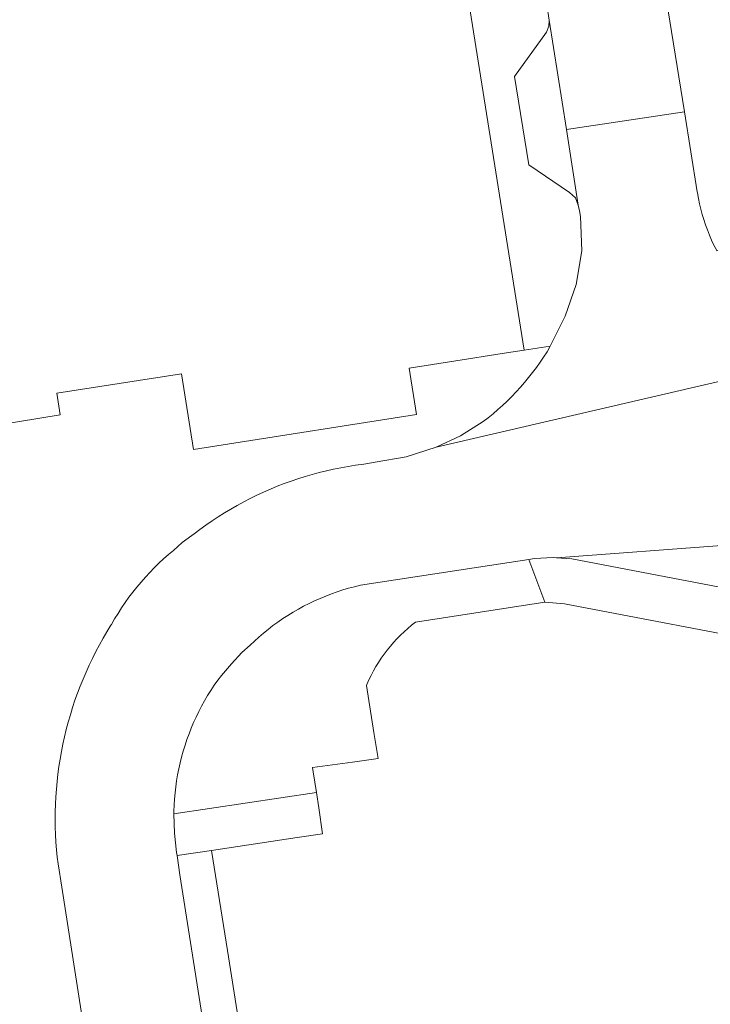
# Model space of a CAD drawing. Extents: x 146402 to 164798, y 455483 to 464134.
# Tile 286 of 575: x 157842 to 157877, y 460247 to 460297. Entities that reach past the tile are written whole.
import ezdxf

# ---------------------------------------------------------------- set-up
doc = ezdxf.new("R2010")
doc.units = 0
doc.header["$LTSCALE"] = 0.2
doc.layers.add('B-XX-VH-VERHARDING_BETONSTRAATSTEEN-GV', color=252, linetype='CONTINUOUS', lineweight=18)
doc.layers.add('B-XX-VH-VERHARDING_TEGEL-GV', color=252, linetype='CONTINUOUS', lineweight=18)

msp = doc.modelspace()

# ---------------------------------------------------------------- linework, layer by layer
at = {"layer": 'B-XX-VH-VERHARDING_BETONSTRAATSTEEN-GV'}
for points in [[(157877.555, 460296.968), (157876.772, 460302.029), (157874.255, 460301.608), (157874.544, 460299.802), (157875.748, 460292.302), (157876.397, 460288.261), (157876.405, 460288.211), (157876.454, 460287.939), (157876.51, 460287.669), (157876.574, 460287.4), (157876.646, 460287.133), (157876.726, 460286.868), (157876.814, 460286.606), (157876.909, 460286.347), (157877.011, 460286.09), (157877.121, 460285.836), (157877.238, 460285.586), (157877.362, 460285.339), (157877.389, 460285.289), (157879.759, 460286.201), (157879.127, 460287.04), (157878.083, 460293.635)], [(157875.748, 460292.302), (157874.544, 460299.802), (157868.612, 460298.898), (157868.677, 460298.489), (157868.918, 460296.936), (157869.788, 460291.418)], [(157869.788, 460291.418), (157868.918, 460296.936), (157868.897, 460296.619), (157868.792, 460296.32), (157867.175, 460294.084), (157867.886, 460289.635), (157869.95, 460288.23), (157870.242, 460287.962), (157870.391, 460287.594)]]:
    msp.add_lwpolyline(points, close=True, dxfattribs=at)
for points in [[(157864.52, 460300.05), (157867.66, 460280.29), (157868.974, 460280.476), (157869.731, 460281.991), (157870.283, 460283.592), (157870.578, 460285.297), (157870.5, 460287.026), (157870.451, 460287.311), (157870.391, 460287.594), (157870.242, 460287.962), (157869.95, 460288.23), (157867.886, 460289.635), (157867.175, 460294.084), (157868.792, 460296.32), (157868.897, 460296.619), (157868.918, 460296.936), (157868.677, 460298.489)], [(157877.121, 460285.836), (157877.011, 460286.09), (157876.909, 460286.347), (157876.814, 460286.606), (157876.726, 460286.868), (157876.646, 460287.133), (157876.574, 460287.4), (157876.51, 460287.669), (157876.454, 460287.939), (157876.405, 460288.211), (157876.397, 460288.261), (157875.748, 460292.302), (157869.788, 460291.418), (157870.391, 460287.594), (157870.451, 460287.311), (157870.5, 460287.026), (157870.578, 460285.297), (157870.283, 460283.592), (157869.731, 460281.991), (157868.974, 460280.476), (157868.812, 460280.206), (157868.639, 460279.935), (157868.461, 460279.669), (157868.275, 460279.408), (157868.084, 460279.151), (157867.885, 460278.899), (157867.681, 460278.652), (157867.471, 460278.41), (157867.254, 460278.173), (157867.032, 460277.942), (157866.804, 460277.717), (157866.571, 460277.497), (157866.332, 460277.284), (157866.087, 460277.076), (157865.838, 460276.874), (157865.584, 460276.679), (157864.443, 460275.963), (157863.225, 460275.388), (157882.408, 460279.84)], [(157846.524, 460239.072), (157844.314, 460253.198), (157844.128, 460254.371), (157844.089, 460254.701), (157844.052, 460255.082), (157844.023, 460255.464), (157844.003, 460255.845), (157843.99, 460256.228), (157843.985, 460256.61), (157843.988, 460256.993), (157843.999, 460257.375), (157844.018, 460257.757), (157844.045, 460258.138), (157844.08, 460258.519), (157844.123, 460258.899), (157844.174, 460259.278), (157844.232, 460259.656), (157844.299, 460260.033), (157844.374, 460260.408), (157844.456, 460260.782), (157844.546, 460261.153), (157844.644, 460261.523), (157844.75, 460261.891), (157844.863, 460262.256), (157844.984, 460262.619), (157845.112, 460262.979), (157845.248, 460263.337), (157845.392, 460263.691), (157845.543, 460264.043), (157845.701, 460264.391), (157845.866, 460264.736), (157846.039, 460265.077), (157846.218, 460265.415), (157846.405, 460265.748), (157846.598, 460266.078), (157846.799, 460266.404), (157846.822, 460266.444), (157846.986, 460266.727), (157847.157, 460267.005), (157847.334, 460267.28), (157847.519, 460267.549), (157847.71, 460267.815), (157847.907, 460268.075), (157848.111, 460268.331), (157848.321, 460268.581), (157848.536, 460268.827), (157848.758, 460269.067), (157848.986, 460269.301), (157849.219, 460269.53), (157849.458, 460269.753), (157849.703, 460269.97), (157849.952, 460270.181), (157850.394, 460270.585), (157850.883, 460270.929), (157850.997, 460271.018), (157851.294, 460271.243), (157851.596, 460271.461), (157851.902, 460271.674), (157852.214, 460271.879), (157852.529, 460272.078), (157852.849, 460272.27), (157853.172, 460272.455), (157853.5, 460272.633), (157853.831, 460272.804), (157854.166, 460272.967), (157854.505, 460273.124), (157854.846, 460273.273), (157855.191, 460273.415), (157855.539, 460273.55), (157855.889, 460273.677), (157856.242, 460273.796), (157856.598, 460273.908), (157856.956, 460274.012), (157857.316, 460274.109), (157857.678, 460274.197), (157858.042, 460274.278), (157858.408, 460274.351), (157858.775, 460274.417), (157859.143, 460274.474), (157859.569, 460274.539), (157860.135, 460274.625), (157861.707, 460274.898), (157863.225, 460275.388), (157864.443, 460275.963), (157865.584, 460276.679), (157865.838, 460276.874), (157866.087, 460277.076), (157866.332, 460277.284), (157866.571, 460277.497), (157866.804, 460277.717), (157867.032, 460277.942), (157867.254, 460278.173), (157867.471, 460278.41), (157867.681, 460278.652), (157867.885, 460278.899), (157868.084, 460279.151), (157868.275, 460279.408), (157868.461, 460279.669), (157868.639, 460279.935), (157868.812, 460280.206), (157868.974, 460280.476), (157867.66, 460280.29), (157866.548, 460280.114), (157864.211, 460279.744), (157861.85, 460279.37), (157862.222, 460277.032), (157852.15, 460275.46), (157850.96, 460275.27), (157850.361, 460279.089), (157844.06, 460278.12), (157844.23, 460277.02), (157832.82, 460275.15)], [(157882.408, 460279.84), (157863.225, 460275.388), (157861.707, 460274.898), (157860.135, 460274.625), (157859.569, 460274.539), (157859.143, 460274.474), (157858.775, 460274.417), (157858.408, 460274.351), (157858.042, 460274.278), (157857.678, 460274.197), (157857.316, 460274.109), (157856.956, 460274.012), (157856.598, 460273.908), (157856.242, 460273.796), (157855.889, 460273.677), (157855.539, 460273.55), (157855.191, 460273.415), (157854.846, 460273.273), (157854.505, 460273.124), (157854.166, 460272.967), (157853.831, 460272.804), (157853.5, 460272.633), (157853.172, 460272.455), (157852.849, 460272.27), (157852.529, 460272.078), (157852.214, 460271.879), (157851.902, 460271.674), (157851.596, 460271.461), (157851.294, 460271.243), (157850.997, 460271.018), (157850.883, 460270.929), (157850.394, 460270.585), (157849.952, 460270.181), (157849.703, 460269.97), (157849.458, 460269.753), (157849.219, 460269.53), (157848.986, 460269.301), (157848.758, 460269.067), (157848.536, 460268.827), (157848.321, 460268.581), (157848.111, 460268.331), (157847.907, 460268.075), (157847.71, 460267.815), (157847.519, 460267.549), (157847.334, 460267.28), (157847.157, 460267.005), (157846.986, 460266.727), (157846.822, 460266.444), (157846.799, 460266.404), (157846.598, 460266.078), (157846.405, 460265.748), (157846.218, 460265.415), (157846.039, 460265.077), (157845.866, 460264.736), (157845.701, 460264.391), (157845.543, 460264.043), (157845.392, 460263.691), (157845.248, 460263.337), (157845.112, 460262.979), (157844.984, 460262.619), (157844.863, 460262.256), (157844.75, 460261.891), (157844.644, 460261.523), (157844.546, 460261.153), (157844.456, 460260.782), (157844.374, 460260.408), (157844.299, 460260.033), (157844.232, 460259.656), (157844.174, 460259.278), (157844.123, 460258.899), (157844.08, 460258.519), (157844.045, 460258.138), (157844.018, 460257.757), (157843.999, 460257.375), (157843.988, 460256.993), (157843.985, 460256.61), (157843.99, 460256.228), (157844.003, 460255.845), (157844.023, 460255.464), (157844.052, 460255.082), (157844.089, 460254.701), (157844.128, 460254.371), (157844.314, 460253.198), (157846.524, 460239.072)], [(157853.012, 460236.424), (157850.275, 460253.813), (157850.135, 460254.784), (157850.113, 460254.939), (157850.003, 460255.915), (157849.975, 460256.896), (157849.977, 460257.026), (157849.989, 460257.333), (157850.008, 460257.64), (157850.035, 460257.946), (157850.071, 460258.252), (157850.114, 460258.556), (157850.165, 460258.859), (157850.224, 460259.161), (157850.291, 460259.461), (157850.365, 460259.759), (157850.448, 460260.055), (157850.538, 460260.349), (157850.635, 460260.641), (157850.74, 460260.929), (157850.853, 460261.216), (157850.973, 460261.498), (157851.101, 460261.778), (157851.235, 460262.054), (157851.377, 460262.327), (157851.526, 460262.596), (157851.682, 460262.861), (157851.844, 460263.122), (157852.014, 460263.379), (157852.19, 460263.631), (157852.372, 460263.878), (157852.886, 460264.454), (157853.403, 460265.027), (157853.825, 460265.402), (157854.038, 460265.604), (157854.265, 460265.808), (157854.498, 460266.007), (157854.735, 460266.2), (157854.978, 460266.386), (157855.225, 460266.566), (157855.477, 460266.739), (157855.734, 460266.906), (157855.995, 460267.066), (157856.26, 460267.219), (157856.528, 460267.365), (157856.801, 460267.504), (157857.077, 460267.636), (157857.356, 460267.761), (157857.639, 460267.878), (157857.925, 460267.988), (157858.213, 460268.09), (157858.504, 460268.185), (157858.797, 460268.272), (157859.093, 460268.351), (157859.39, 460268.423), (157867.89, 460269.721), (157868.18, 460269.765), (157869.121, 460269.826), (157869.284, 460269.813), (157877.85, 460270.447)], [(157877.85, 460270.447), (157869.284, 460269.813), (157870.061, 460269.748), (157884.93, 460266.92)]]:
    msp.add_lwpolyline(points, dxfattribs=at)
at = {"layer": 'B-XX-VH-VERHARDING_TEGEL-GV'}
for points in [[(157868.699, 460267.574), (157867.89, 460269.721), (157859.39, 460268.423), (157859.093, 460268.351), (157858.797, 460268.272), (157858.504, 460268.185), (157858.213, 460268.09), (157857.925, 460267.988), (157857.639, 460267.878), (157857.356, 460267.761), (157857.077, 460267.636), (157856.801, 460267.504), (157856.528, 460267.365), (157856.26, 460267.219), (157855.995, 460267.066), (157855.734, 460266.906), (157855.477, 460266.739), (157855.225, 460266.566), (157854.978, 460266.386), (157854.735, 460266.2), (157854.498, 460266.007), (157854.265, 460265.808), (157854.038, 460265.604), (157853.825, 460265.402), (157853.403, 460265.027), (157852.886, 460264.454), (157852.372, 460263.878), (157852.19, 460263.631), (157852.014, 460263.379), (157851.844, 460263.122), (157851.682, 460262.861), (157851.526, 460262.596), (157851.377, 460262.327), (157851.235, 460262.054), (157851.101, 460261.778), (157850.973, 460261.498), (157850.853, 460261.216), (157850.74, 460260.929), (157850.635, 460260.641), (157850.538, 460260.349), (157850.448, 460260.055), (157850.365, 460259.759), (157850.291, 460259.461), (157850.224, 460259.161), (157850.165, 460258.859), (157850.114, 460258.556), (157850.071, 460258.252), (157850.035, 460257.946), (157850.008, 460257.64), (157849.989, 460257.333), (157849.977, 460257.026), (157849.975, 460256.896), (157857.171, 460257.978), (157857.013, 460259.013), (157856.98, 460259.23), (157858.99, 460259.5), (157860.29, 460259.68), (157860.07, 460261), (157859.699, 460263.372), (157859.72, 460263.42), (157859.823, 460263.65), (157859.934, 460263.876), (157860.052, 460264.099), (157860.177, 460264.318), (157860.309, 460264.533), (157860.448, 460264.743), (157860.593, 460264.949), (157860.745, 460265.15), (157860.903, 460265.347), (157861.067, 460265.538), (157861.237, 460265.724), (157861.413, 460265.905), (157861.595, 460266.079), (157861.782, 460266.248), (157861.975, 460266.411), (157862.172, 460266.568)], [(157857.29, 460257.19), (157857.171, 460257.978), (157849.975, 460256.896), (157850.003, 460255.915), (157850.113, 460254.939), (157850.135, 460254.784), (157851.88, 460255.04), (157856.2, 460255.7), (157857.48, 460255.89)], [(157852.678, 460250), (157851.88, 460255.04), (157850.135, 460254.784), (157850.275, 460253.813), (157853.012, 460236.424), (157853.205, 460235.208), (157853.816, 460231.25), (157854.586, 460226.335), (157856.15, 460226.08), (157857.07, 460230.88), (157856.26, 460235.918), (157854.94, 460235.7)]]:
    msp.add_lwpolyline(points, close=True, dxfattribs=at)
msp.add_lwpolyline([(157884.93, 460266.92), (157870.061, 460269.748), (157869.284, 460269.813), (157869.121, 460269.826), (157868.18, 460269.765), (157867.89, 460269.721), (157868.699, 460267.574), (157869.703, 460267.49), (157880.811, 460265.362)], dxfattribs=at)

doc.saveas('drawing.dxf')
